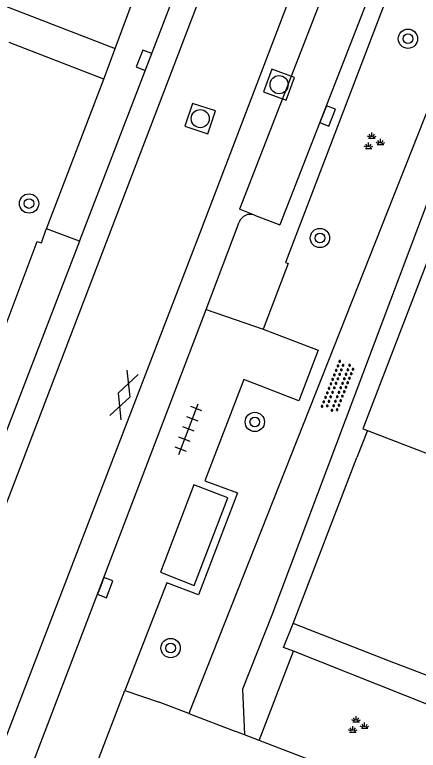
# Model space of a CAD drawing. Extents: x 132994 to 136000, y 393499 to 395512.
# Drawn here: x 134631.41 to 134648.13, y 394252.9 to 394283.35 of the extents above; entities that cross this region are included whole.
import ezdxf

# ---------------------------------------------------------------- set-up
doc = ezdxf.new("R2010")
doc.units = 0
for name, color, linetype in [('gg-afsc-erfafscheiding', 7, 'Continuous'), ('gg-afsc-muur', 7, 'Continuous'), ('gg-bbg-abri', 7, 'Continuous'), ('gg-bbg-gedigitaliseerde bebouwing', 7, 'Continuous'), ('gg-bbg-hoofdgebouw', 7, 'Continuous'), ('gg-knt-onverhard', 7, 'Continuous'), ('gg-knt-verharding', 7, 'Continuous'), ('gg-knt-verharding nz', 7, 'Continuous'), ('gt-grn-groengrens', 7, 'Continuous'), ('gt-grn-weggrens', 7, 'Continuous'), ('gt-symb-boom', 7, 'Continuous'), ('gt-symb-gesloten verharding', 7, 'Continuous'), ('gt-symb-groenvak', 7, 'Continuous'), ('gt-symb-kolk', 7, 'Continuous'), ('gt-symb-overige verharding', 7, 'Continuous'), ('gt-symb-rioolschacht', 7, 'Continuous'), ('gt-symb-tegel verharding', 7, 'Continuous')]:
    doc.layers.add(name, color=color, linetype=linetype)

# ---------------------------------------------------------------- blocks, each defined once
blk = doc.blocks.new('gt0-BOOM')
at = {"layer": 'gt-symb-boom'}
for radius in [0.4, 0.2]:
    blk.add_circle((0, 0), radius, dxfattribs=at)
blk = doc.blocks.new('gt0-OVH')
at = {"layer": 'gt-symb-overige verharding'}
for points in [[(-0.972, 0.298), (-0.967, 0.308), (-0.965, 0.319), (-0.966, 0.33), (-0.971, 0.34), (-0.978, 0.348), (-0.988, 0.353), (-0.999, 0.355), (-1.01, 0.354), (-1.02, 0.349), (-1.028, 0.342), (-1.033, 0.332), (-1.035, 0.321), (-1.034, 0.31), (-1.029, 0.3), (-1.022, 0.292), (-1.012, 0.287), (-1.001, 0.285), (-0.99, 0.286), (-0.98, 0.291)], [(-0.772, 0.298), (-0.767, 0.308), (-0.765, 0.319), (-0.766, 0.33), (-0.771, 0.34), (-0.778, 0.348), (-0.788, 0.353), (-0.799, 0.355), (-0.81, 0.354), (-0.82, 0.349), (-0.828, 0.342), (-0.833, 0.332), (-0.835, 0.321), (-0.834, 0.31), (-0.829, 0.3), (-0.822, 0.292), (-0.812, 0.287), (-0.801, 0.285), (-0.79, 0.286), (-0.78, 0.291)], [(-0.572, 0.298), (-0.567, 0.308), (-0.565, 0.319), (-0.566, 0.33), (-0.571, 0.34), (-0.578, 0.348), (-0.588, 0.353), (-0.599, 0.355), (-0.61, 0.354), (-0.62, 0.349), (-0.628, 0.342), (-0.633, 0.332), (-0.635, 0.321), (-0.634, 0.31), (-0.629, 0.3), (-0.622, 0.292), (-0.612, 0.287), (-0.601, 0.285), (-0.59, 0.286), (-0.58, 0.291)], [(-0.372, 0.298), (-0.367, 0.308), (-0.365, 0.319), (-0.366, 0.33), (-0.371, 0.34), (-0.378, 0.348), (-0.388, 0.353), (-0.399, 0.355), (-0.41, 0.354), (-0.42, 0.349), (-0.428, 0.342), (-0.433, 0.332), (-0.435, 0.321), (-0.434, 0.31), (-0.429, 0.3), (-0.422, 0.292), (-0.412, 0.287), (-0.401, 0.285), (-0.39, 0.286), (-0.38, 0.291)], [(-0.172, 0.298), (-0.167, 0.308), (-0.165, 0.319), (-0.166, 0.33), (-0.171, 0.34), (-0.178, 0.348), (-0.188, 0.353), (-0.199, 0.355), (-0.21, 0.354), (-0.22, 0.349), (-0.228, 0.342), (-0.233, 0.332), (-0.235, 0.321), (-0.234, 0.31), (-0.229, 0.3), (-0.222, 0.292), (-0.212, 0.287), (-0.201, 0.285), (-0.19, 0.286), (-0.18, 0.291)], [(0.028, 0.298), (0.033, 0.308), (0.035, 0.319), (0.034, 0.33), (0.029, 0.34), (0.022, 0.348), (0.012, 0.353), (0.001, 0.355), (-0.01, 0.354), (-0.02, 0.349), (-0.028, 0.342), (-0.033, 0.332), (-0.035, 0.321), (-0.034, 0.31), (-0.029, 0.3), (-0.022, 0.292), (-0.012, 0.287), (-0.001, 0.285), (0.01, 0.286), (0.02, 0.291)], [(0.228, 0.298), (0.233, 0.308), (0.235, 0.319), (0.234, 0.33), (0.229, 0.34), (0.222, 0.348), (0.212, 0.353), (0.201, 0.355), (0.19, 0.354), (0.18, 0.349), (0.172, 0.342), (0.167, 0.332), (0.165, 0.321), (0.166, 0.31), (0.171, 0.3), (0.178, 0.292), (0.188, 0.287), (0.199, 0.285), (0.21, 0.286), (0.22, 0.291)], [(0.428, 0.298), (0.433, 0.308), (0.435, 0.319), (0.434, 0.33), (0.429, 0.34), (0.422, 0.348), (0.412, 0.353), (0.401, 0.355), (0.39, 0.354), (0.38, 0.349), (0.372, 0.342), (0.367, 0.332), (0.365, 0.321), (0.366, 0.31), (0.371, 0.3), (0.378, 0.292), (0.388, 0.287), (0.399, 0.285), (0.41, 0.286), (0.42, 0.291)], [(0.628, 0.298), (0.633, 0.308), (0.635, 0.319), (0.634, 0.33), (0.629, 0.34), (0.622, 0.348), (0.612, 0.353), (0.601, 0.355), (0.59, 0.354), (0.58, 0.349), (0.572, 0.342), (0.567, 0.332), (0.565, 0.321), (0.566, 0.31), (0.571, 0.3), (0.578, 0.292), (0.588, 0.287), (0.599, 0.285), (0.61, 0.286), (0.62, 0.291)], [(0.828, 0.298), (0.833, 0.308), (0.835, 0.319), (0.834, 0.33), (0.829, 0.34), (0.822, 0.348), (0.812, 0.353), (0.801, 0.355), (0.79, 0.354), (0.78, 0.349), (0.772, 0.342), (0.767, 0.332), (0.765, 0.321), (0.766, 0.31), (0.771, 0.3), (0.778, 0.292), (0.788, 0.287), (0.799, 0.285), (0.81, 0.286), (0.82, 0.291)], [(1.028, 0.298), (1.033, 0.308), (1.035, 0.319), (1.034, 0.33), (1.029, 0.34), (1.022, 0.348), (1.012, 0.353), (1.001, 0.355), (0.99, 0.354), (0.98, 0.349), (0.972, 0.342), (0.967, 0.332), (0.965, 0.321), (0.966, 0.31), (0.971, 0.3), (0.978, 0.292), (0.988, 0.287), (0.999, 0.285), (1.01, 0.286), (1.02, 0.291)], [(-0.872, 0.106), (-0.867, 0.116), (-0.865, 0.126), (-0.866, 0.137), (-0.871, 0.147), (-0.878, 0.156), (-0.888, 0.161), (-0.899, 0.163), (-0.91, 0.162), (-0.92, 0.157), (-0.928, 0.15), (-0.933, 0.14), (-0.935, 0.129), (-0.934, 0.118), (-0.929, 0.108), (-0.922, 0.1), (-0.912, 0.095), (-0.901, 0.092), (-0.89, 0.094), (-0.88, 0.098)], [(-0.672, 0.106), (-0.667, 0.116), (-0.665, 0.126), (-0.666, 0.137), (-0.671, 0.147), (-0.678, 0.156), (-0.688, 0.161), (-0.699, 0.163), (-0.71, 0.162), (-0.72, 0.157), (-0.728, 0.15), (-0.733, 0.14), (-0.735, 0.129), (-0.734, 0.118), (-0.729, 0.108), (-0.722, 0.1), (-0.712, 0.095), (-0.701, 0.092), (-0.69, 0.094), (-0.68, 0.098)], [(-0.472, 0.106), (-0.467, 0.116), (-0.465, 0.126), (-0.466, 0.137), (-0.471, 0.147), (-0.478, 0.156), (-0.488, 0.161), (-0.499, 0.163), (-0.51, 0.162), (-0.52, 0.157), (-0.528, 0.15), (-0.533, 0.14), (-0.535, 0.129), (-0.534, 0.118), (-0.529, 0.108), (-0.522, 0.1), (-0.512, 0.095), (-0.501, 0.092), (-0.49, 0.094), (-0.48, 0.098)], [(-0.272, 0.106), (-0.267, 0.116), (-0.265, 0.126), (-0.266, 0.137), (-0.271, 0.147), (-0.278, 0.156), (-0.288, 0.161), (-0.299, 0.163), (-0.31, 0.162), (-0.32, 0.157), (-0.328, 0.15), (-0.333, 0.14), (-0.335, 0.129), (-0.334, 0.118), (-0.329, 0.108), (-0.322, 0.1), (-0.312, 0.095), (-0.301, 0.092), (-0.29, 0.094), (-0.28, 0.098)], [(-0.072, 0.106), (-0.067, 0.116), (-0.065, 0.126), (-0.066, 0.137), (-0.071, 0.147), (-0.078, 0.156), (-0.088, 0.161), (-0.099, 0.163), (-0.11, 0.162), (-0.12, 0.157), (-0.128, 0.15), (-0.133, 0.14), (-0.135, 0.129), (-0.134, 0.118), (-0.129, 0.108), (-0.122, 0.1), (-0.112, 0.095), (-0.101, 0.092), (-0.09, 0.094), (-0.08, 0.098)], [(0.128, 0.106), (0.133, 0.116), (0.135, 0.126), (0.134, 0.137), (0.129, 0.147), (0.122, 0.156), (0.112, 0.161), (0.101, 0.163), (0.09, 0.162), (0.08, 0.157), (0.072, 0.15), (0.067, 0.14), (0.065, 0.129), (0.066, 0.118), (0.071, 0.108), (0.078, 0.1), (0.088, 0.095), (0.099, 0.092), (0.11, 0.094), (0.12, 0.098)], [(0.328, 0.106), (0.333, 0.116), (0.335, 0.126), (0.334, 0.137), (0.329, 0.147), (0.322, 0.156), (0.312, 0.161), (0.301, 0.163), (0.29, 0.162), (0.28, 0.157), (0.272, 0.15), (0.267, 0.14), (0.265, 0.129), (0.266, 0.118), (0.271, 0.108), (0.278, 0.1), (0.288, 0.095), (0.299, 0.092), (0.31, 0.094), (0.32, 0.098)], [(0.528, 0.106), (0.533, 0.116), (0.535, 0.126), (0.534, 0.137), (0.529, 0.147), (0.522, 0.156), (0.512, 0.161), (0.501, 0.163), (0.49, 0.162), (0.48, 0.157), (0.472, 0.15), (0.467, 0.14), (0.465, 0.129), (0.466, 0.118), (0.471, 0.108), (0.478, 0.1), (0.488, 0.095), (0.499, 0.092), (0.51, 0.094), (0.52, 0.098)], [(0.728, 0.106), (0.733, 0.116), (0.735, 0.126), (0.734, 0.137), (0.729, 0.147), (0.722, 0.156), (0.712, 0.161), (0.701, 0.163), (0.69, 0.162), (0.68, 0.157), (0.672, 0.15), (0.667, 0.14), (0.665, 0.129), (0.666, 0.118), (0.671, 0.108), (0.678, 0.1), (0.688, 0.095), (0.699, 0.092), (0.71, 0.094), (0.72, 0.098)], [(0.928, 0.106), (0.933, 0.116), (0.935, 0.126), (0.934, 0.137), (0.929, 0.147), (0.922, 0.156), (0.912, 0.161), (0.901, 0.163), (0.89, 0.162), (0.88, 0.157), (0.872, 0.15), (0.867, 0.14), (0.865, 0.129), (0.866, 0.118), (0.871, 0.108), (0.878, 0.1), (0.888, 0.095), (0.899, 0.092), (0.91, 0.094), (0.92, 0.098)], [(-0.972, -0.142), (-0.967, -0.132), (-0.965, -0.121), (-0.966, -0.11), (-0.971, -0.1), (-0.978, -0.092), (-0.988, -0.087), (-0.999, -0.085), (-1.01, -0.086), (-1.02, -0.091), (-1.028, -0.098), (-1.033, -0.108), (-1.035, -0.119), (-1.034, -0.13), (-1.029, -0.14), (-1.022, -0.148), (-1.012, -0.153), (-1.001, -0.155), (-0.99, -0.154), (-0.98, -0.149)], [(-0.872, -0.334), (-0.867, -0.324), (-0.865, -0.314), (-0.866, -0.303), (-0.871, -0.293), (-0.878, -0.284), (-0.888, -0.279), (-0.899, -0.277), (-0.91, -0.278), (-0.92, -0.283), (-0.928, -0.29), (-0.933, -0.3), (-0.935, -0.311), (-0.934, -0.322), (-0.929, -0.332), (-0.922, -0.34), (-0.912, -0.345), (-0.901, -0.348), (-0.89, -0.346), (-0.88, -0.342)], [(-0.772, -0.142), (-0.767, -0.132), (-0.765, -0.121), (-0.766, -0.11), (-0.771, -0.1), (-0.778, -0.092), (-0.788, -0.087), (-0.799, -0.085), (-0.81, -0.086), (-0.82, -0.091), (-0.828, -0.098), (-0.833, -0.108), (-0.835, -0.119), (-0.834, -0.13), (-0.829, -0.14), (-0.822, -0.148), (-0.812, -0.153), (-0.801, -0.155), (-0.79, -0.154), (-0.78, -0.149)], [(-0.672, -0.334), (-0.667, -0.324), (-0.665, -0.314), (-0.666, -0.303), (-0.671, -0.293), (-0.678, -0.284), (-0.688, -0.279), (-0.699, -0.277), (-0.71, -0.278), (-0.72, -0.283), (-0.728, -0.29), (-0.733, -0.3), (-0.735, -0.311), (-0.734, -0.322), (-0.729, -0.332), (-0.722, -0.34), (-0.712, -0.345), (-0.701, -0.348), (-0.69, -0.346), (-0.68, -0.342)], [(-0.572, -0.142), (-0.567, -0.132), (-0.565, -0.121), (-0.566, -0.11), (-0.571, -0.1), (-0.578, -0.092), (-0.588, -0.087), (-0.599, -0.085), (-0.61, -0.086), (-0.62, -0.091), (-0.628, -0.098), (-0.633, -0.108), (-0.635, -0.119), (-0.634, -0.13), (-0.629, -0.14), (-0.622, -0.148), (-0.612, -0.153), (-0.601, -0.155), (-0.59, -0.154), (-0.58, -0.149)], [(-0.472, -0.334), (-0.467, -0.324), (-0.465, -0.314), (-0.466, -0.303), (-0.471, -0.293), (-0.478, -0.284), (-0.488, -0.279), (-0.499, -0.277), (-0.51, -0.278), (-0.52, -0.283), (-0.528, -0.29), (-0.533, -0.3), (-0.535, -0.311), (-0.534, -0.322), (-0.529, -0.332), (-0.522, -0.34), (-0.512, -0.345), (-0.501, -0.348), (-0.49, -0.346), (-0.48, -0.342)], [(-0.372, -0.142), (-0.367, -0.132), (-0.365, -0.121), (-0.366, -0.11), (-0.371, -0.1), (-0.378, -0.092), (-0.388, -0.087), (-0.399, -0.085), (-0.41, -0.086), (-0.42, -0.091), (-0.428, -0.098), (-0.433, -0.108), (-0.435, -0.119), (-0.434, -0.13), (-0.429, -0.14), (-0.422, -0.148), (-0.412, -0.153), (-0.401, -0.155), (-0.39, -0.154), (-0.38, -0.149)], [(-0.272, -0.334), (-0.267, -0.324), (-0.265, -0.314), (-0.266, -0.303), (-0.271, -0.293), (-0.278, -0.284), (-0.288, -0.279), (-0.299, -0.277), (-0.31, -0.278), (-0.32, -0.283), (-0.328, -0.29), (-0.333, -0.3), (-0.335, -0.311), (-0.334, -0.322), (-0.329, -0.332), (-0.322, -0.34), (-0.312, -0.345), (-0.301, -0.348), (-0.29, -0.346), (-0.28, -0.342)], [(-0.172, -0.142), (-0.167, -0.132), (-0.165, -0.121), (-0.166, -0.11), (-0.171, -0.1), (-0.178, -0.092), (-0.188, -0.087), (-0.199, -0.085), (-0.21, -0.086), (-0.22, -0.091), (-0.228, -0.098), (-0.233, -0.108), (-0.235, -0.119), (-0.234, -0.13), (-0.229, -0.14), (-0.222, -0.148), (-0.212, -0.153), (-0.201, -0.155), (-0.19, -0.154), (-0.18, -0.149)], [(-0.072, -0.334), (-0.067, -0.324), (-0.065, -0.314), (-0.066, -0.303), (-0.071, -0.293), (-0.078, -0.284), (-0.088, -0.279), (-0.099, -0.277), (-0.11, -0.278), (-0.12, -0.283), (-0.128, -0.29), (-0.133, -0.3), (-0.135, -0.311), (-0.134, -0.322), (-0.129, -0.332), (-0.122, -0.34), (-0.112, -0.345), (-0.101, -0.348), (-0.09, -0.346), (-0.08, -0.342)], [(0.028, -0.142), (0.033, -0.132), (0.035, -0.121), (0.034, -0.11), (0.029, -0.1), (0.022, -0.092), (0.012, -0.087), (0.001, -0.085), (-0.01, -0.086), (-0.02, -0.091), (-0.028, -0.098), (-0.033, -0.108), (-0.035, -0.119), (-0.034, -0.13), (-0.029, -0.14), (-0.022, -0.148), (-0.012, -0.153), (-0.001, -0.155), (0.01, -0.154), (0.02, -0.149)], [(0.128, -0.334), (0.133, -0.324), (0.135, -0.314), (0.134, -0.303), (0.129, -0.293), (0.122, -0.284), (0.112, -0.279), (0.101, -0.277), (0.09, -0.278), (0.08, -0.283), (0.072, -0.29), (0.067, -0.3), (0.065, -0.311), (0.066, -0.322), (0.071, -0.332), (0.078, -0.34), (0.088, -0.345), (0.099, -0.348), (0.11, -0.346), (0.12, -0.342)], [(0.228, -0.142), (0.233, -0.132), (0.235, -0.121), (0.234, -0.11), (0.229, -0.1), (0.222, -0.092), (0.212, -0.087), (0.201, -0.085), (0.19, -0.086), (0.18, -0.091), (0.172, -0.098), (0.167, -0.108), (0.165, -0.119), (0.166, -0.13), (0.171, -0.14), (0.178, -0.148), (0.188, -0.153), (0.199, -0.155), (0.21, -0.154), (0.22, -0.149)], [(0.328, -0.334), (0.333, -0.324), (0.335, -0.314), (0.334, -0.303), (0.329, -0.293), (0.322, -0.284), (0.312, -0.279), (0.301, -0.277), (0.29, -0.278), (0.28, -0.283), (0.272, -0.29), (0.267, -0.3), (0.265, -0.311), (0.266, -0.322), (0.271, -0.332), (0.278, -0.34), (0.288, -0.345), (0.299, -0.348), (0.31, -0.346), (0.32, -0.342)], [(0.428, -0.142), (0.433, -0.132), (0.435, -0.121), (0.434, -0.11), (0.429, -0.1), (0.422, -0.092), (0.412, -0.087), (0.401, -0.085), (0.39, -0.086), (0.38, -0.091), (0.372, -0.098), (0.367, -0.108), (0.365, -0.119), (0.366, -0.13), (0.371, -0.14), (0.378, -0.148), (0.388, -0.153), (0.399, -0.155), (0.41, -0.154), (0.42, -0.149)], [(0.528, -0.334), (0.533, -0.324), (0.535, -0.314), (0.534, -0.303), (0.529, -0.293), (0.522, -0.284), (0.512, -0.279), (0.501, -0.277), (0.49, -0.278), (0.48, -0.283), (0.472, -0.29), (0.467, -0.3), (0.465, -0.311), (0.466, -0.322), (0.471, -0.332), (0.478, -0.34), (0.488, -0.345), (0.499, -0.348), (0.51, -0.346), (0.52, -0.342)], [(0.628, -0.142), (0.633, -0.132), (0.635, -0.121), (0.634, -0.11), (0.629, -0.1), (0.622, -0.092), (0.612, -0.087), (0.601, -0.085), (0.59, -0.086), (0.58, -0.091), (0.572, -0.098), (0.567, -0.108), (0.565, -0.119), (0.566, -0.13), (0.571, -0.14), (0.578, -0.148), (0.588, -0.153), (0.599, -0.155), (0.61, -0.154), (0.62, -0.149)], [(0.728, -0.334), (0.733, -0.324), (0.735, -0.314), (0.734, -0.303), (0.729, -0.293), (0.722, -0.284), (0.712, -0.279), (0.701, -0.277), (0.69, -0.278), (0.68, -0.283), (0.672, -0.29), (0.667, -0.3), (0.665, -0.311), (0.666, -0.322), (0.671, -0.332), (0.678, -0.34), (0.688, -0.345), (0.699, -0.348), (0.71, -0.346), (0.72, -0.342)], [(0.828, -0.142), (0.833, -0.132), (0.835, -0.121), (0.834, -0.11), (0.829, -0.1), (0.822, -0.092), (0.812, -0.087), (0.801, -0.085), (0.79, -0.086), (0.78, -0.091), (0.772, -0.098), (0.767, -0.108), (0.765, -0.119), (0.766, -0.13), (0.771, -0.14), (0.778, -0.148), (0.788, -0.153), (0.799, -0.155), (0.81, -0.154), (0.82, -0.149)], [(0.928, -0.334), (0.933, -0.324), (0.935, -0.314), (0.934, -0.303), (0.929, -0.293), (0.922, -0.284), (0.912, -0.279), (0.901, -0.277), (0.89, -0.278), (0.88, -0.283), (0.872, -0.29), (0.867, -0.3), (0.865, -0.311), (0.866, -0.322), (0.871, -0.332), (0.878, -0.34), (0.888, -0.345), (0.899, -0.348), (0.91, -0.346), (0.92, -0.342)], [(1.028, -0.142), (1.033, -0.132), (1.035, -0.121), (1.034, -0.11), (1.029, -0.1), (1.022, -0.092), (1.012, -0.087), (1.001, -0.085), (0.99, -0.086), (0.98, -0.091), (0.972, -0.098), (0.967, -0.108), (0.965, -0.119), (0.966, -0.13), (0.971, -0.14), (0.978, -0.148), (0.988, -0.153), (0.999, -0.155), (1.01, -0.154), (1.02, -0.149)]]:
    blk.add_lwpolyline(points, close=True, dxfattribs=at)
blk = doc.blocks.new('gt0-GRVAK')
at = {"layer": 'gt-symb-groenvak'}
for p, q in [((-0.091, 0.211), (-0.156, 0.322)), ((-0.047, 0.214), (-0.047, 0.393)), ((-0.004, 0.211), (0.061, 0.322)), ((-0.11, 0.189), (-0.228, 0.24)), ((-0.182, 0.153), (0.088, 0.153)), ((0.015, 0.189), (0.133, 0.24)), ((0.262, -0.052), (0.197, 0.059)), ((0.305, -0.049), (0.305, 0.13)), ((0.349, -0.052), (0.414, 0.059)), ((-0.245, -0.228), (-0.363, -0.177)), ((-0.318, -0.264), (-0.047, -0.264)), ((-0.226, -0.206), (-0.291, -0.095)), ((-0.183, -0.203), (-0.183, -0.024)), ((-0.139, -0.206), (-0.074, -0.095)), ((-0.12, -0.228), (-0.002, -0.177)), ((0.243, -0.074), (0.125, -0.023)), ((0.17, -0.11), (0.441, -0.11)), ((0.368, -0.074), (0.486, -0.023))]:
    blk.add_line(p, q, dxfattribs=at)
blk = doc.blocks.new('gt0-RS')
at = {"layer": 'gt-symb-rioolschacht'}
blk.add_lwpolyline([(-0.5, -0.5), (0.5, -0.5), (0.5, 0.5), (-0.5, 0.5)], close=True, dxfattribs=at)
blk.add_circle((0, 0), 0.375, dxfattribs=at)
blk = doc.blocks.new('gt0-KOLK')
at = {"layer": 'gt-symb-kolk'}
blk.add_lwpolyline([(0, 0), (0.375, 0), (0.375, 0.4), (-0.375, 0.4), (-0.375, 0), (0, 0)], dxfattribs=at)
blk = doc.blocks.new('gt0-GESVH1')
at = {"layer": 'gt-symb-gesloten verharding'}
for p, q in [((-0.992, -0.261), (0.008, 0.239)), ((0.008, -0.261), (-0.992, 0.239)), ((0.008, 0.239), (1.008, -0.261)), ((1.008, 0.239), (0.008, -0.261))]:
    blk.add_line(p, q, dxfattribs=at)
blk = doc.blocks.new('gt0-TEG1')
at = {"layer": 'gt-symb-tegel verharding'}
for p, q in [((-1.125, 0), (1.125, 0)), ((-0.9, -0.25), (-0.9, 0.25)), ((-0.45, -0.25), (-0.45, 0.25)), ((0, -0.25), (0, 0.25)), ((0.45, -0.25), (0.45, 0.25)), ((0.9, -0.25), (0.9, 0.25))]:
    blk.add_line(p, q, dxfattribs=at)

msp = doc.modelspace()

# ---------------------------------------------------------------- linework, layer by layer
at = {"layer": 'gg-afsc-erfafscheiding'}
msp.add_line((134642.943, 394258.149), (134645.586, 394265.018), dxfattribs=at)
msp.add_lwpolyline([(134651.351, 394254.904), (134646.939, 394256.59), (134642.943, 394258.149)], dxfattribs=at)
at = {"layer": 'gg-afsc-muur'}
msp.add_line((134646.017, 394266.138), (134645.586, 394265.018), dxfattribs=at)
at = {"layer": 'gg-bbg-abri'}
msp.add_lwpolyline([(134637.451, 394260.27), (134638.842, 394259.723), (134640.236, 394263.356), (134638.834, 394263.891), (134637.451, 394260.27)], dxfattribs=at)
at = {"layer": 'gg-bbg-gedigitaliseerde bebouwing'}
msp.add_line((134646.017, 394266.138), (134650.258, 394264.5), dxfattribs=at)
at = {"layer": 'gg-bbg-hoofdgebouw'}
msp.add_lwpolyline([(134649.905, 394275.844), (134649.58, 394275.97), (134645.83, 394266.21), (134646.017, 394266.138)], dxfattribs=at)
at = {"layer": 'gg-knt-onverhard'}
msp.add_line((134649.037, 394280.759), (134638.622, 394254.421), dxfattribs=at)
msp.add_lwpolyline([(134651.754, 394283.029), (134649.614, 394278.539), (134642.068, 394258.492), (134640.84, 394255.428), (134640.93, 394253.538)], dxfattribs=at)
at = {"layer": 'gg-knt-verharding'}
for p, q in [((134645.414, 394303.394), (134634.1, 394273.988)), ((134635.57, 394281.96), (134637.612, 394287.427)), ((134647.647, 394286.234), (134642.625, 394273.099)), ((134630.488, 394283.91), (134635.57, 394281.96)), ((134635.11, 394280.68), (134631.186, 394282.204)), ((134632.725, 394274.484), (134635.11, 394280.68)), ((134639.335, 394271.156), (134640.712, 394274.772)), ((134641.341, 394275.058), (134642.392, 394274.652)), ((134632.72, 394274.47), (134632.725, 394274.484)), ((134634.094, 394273.973), (134629.693, 394262.573)), ((134634.1, 394273.988), (134634.094, 394273.973)), ((134631.023, 394249.365), (134639.335, 394271.156)), ((134635.973, 394255.377), (134637.392, 394254.892)), ((134638.622, 394254.421), (134637.392, 394254.892)), ((134638.622, 394254.421), (134640.565, 394253.678)), ((134640.93, 394253.538), (134640.565, 394253.678)), ((134641.53, 394253.308), (134640.93, 394253.538))]:
    msp.add_line(p, q, dxfattribs=at)
for points in [[(134647.003, 394286.481), (134646.831, 394286.033), (134642.392, 394274.652)], [(134623.789, 394251.676), (134629.302, 394266.041), (134627.901, 394266.578), (134629.568, 394270.98), (134631.019, 394270.434), (134632.349, 394273.971), (134632.529, 394273.906), (134632.72, 394274.47)], [(134642.625, 394273.099), (134642.736, 394273.049), (134641.696, 394270.333)], [(134641.696, 394270.333), (134643.98, 394269.464), (134643.176, 394267.364), (134640.9, 394268.255)], [(134640.9, 394268.255), (134639.292, 394264.057), (134640.637, 394263.556), (134639.026, 394259.333), (134637.715, 394259.826), (134635.973, 394255.377)], [(134693.188, 394237.39), (134681.17, 394241.94), (134680.5, 394240.2), (134663.9, 394246.62), (134663.22, 394244.98), (134641.53, 394253.308)]]:
    msp.add_lwpolyline(points, dxfattribs=at)
msp.add_arc((134641.169, 394274.602), 0.488, 69.3483, 159.5533, dxfattribs=at)
at = {"layer": 'gg-knt-verharding nz'}
for p, q in [((134650.688, 394300.881), (134640.719, 394275.3)), ((134641.341, 394275.058), (134640.719, 394275.3)), ((134634.094, 394273.973), (134632.725, 394274.484)), ((134639.335, 394271.156), (134641.696, 394270.333)), ((134634.804, 394252.309), (134635.973, 394255.377))]:
    msp.add_line(p, q, dxfattribs=at)
for points in [[(134653.44, 394321.478), (134639.689, 394285.674), (134629.223, 394258.341), (134619.402, 394233.172), (134616.764, 394226.471)], [(134620.836, 394224.914), (134621.895, 394228.531), (134624.602, 394236.624), (134629.57, 394249.621), (134639.144, 394274.476), (134648.239, 394298.258), (134656.712, 394320.215)]]:
    msp.add_lwpolyline(points, dxfattribs=at)
at = {"layer": 'gt-grn-groengrens'}
msp.add_line((134641.53, 394253.308), (134642.952, 394257.001), dxfattribs=at)
for points in [[(134642.952, 394257.001), (134642.546, 394257.162), (134642.943, 394258.149)], [(134659.741, 394251.196), (134659.268, 394250.087), (134652.126, 394252.778), (134649.839, 394254.275), (134642.952, 394257.001)]]:
    msp.add_lwpolyline(points, dxfattribs=at)
at = {"layer": 'gt-grn-weggrens'}
msp.add_line((134635.11, 394280.68), (134635.57, 394281.96), dxfattribs=at)

# ---------------------------------------------------------------- block references
at = {"layer": 'gt-symb-boom'}
for p in [(134647.699, 394282.36), (134632.005, 394275.538), (134644.053, 394274.11), (134641.357, 394266.494), (134637.87, 394257.133)]:
    msp.add_blockref('gt0-BOOM', p, dxfattribs=at)
at = {"layer": 'gt-symb-gesloten verharding', "rotation": 69.44395478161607}
msp.add_blockref('gt0-GESVH1', (134635.928, 394267.604), dxfattribs=at)
at = {"layer": 'gt-symb-groenvak'}
for p in [(134646.252, 394278.086), (134645.599, 394253.92)]:
    msp.add_blockref('gt0-GRVAK', p, dxfattribs=at)
at = {"layer": 'gt-symb-kolk'}
for p, rotation in [((134636.953, 394281.397), 68.95425918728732), ((134644.187, 394279.239), -111.28016631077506), ((134634.974, 394259.708), -110.91820498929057)]:
    msp.add_blockref('gt0-KOLK', p, dxfattribs=dict(at, rotation=rotation))
at = {"layer": 'gt-symb-overige verharding', "rotation": 68.53893641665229}
msp.add_blockref('gt0-OVH', (134644.804, 394267.953), dxfattribs=at)
at = {"layer": 'gt-symb-rioolschacht'}
for p, rotation in [((134642.362, 394280.459), -20.247501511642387), ((134639.095, 394279.053), 161.63753156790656)]:
    msp.add_blockref('gt0-RS', p, dxfattribs=dict(at, rotation=rotation))
at = {"layer": 'gt-symb-tegel verharding', "rotation": 68.9542591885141}
msp.add_blockref('gt0-TEG1', (134638.611, 394266.2), dxfattribs=at)

doc.saveas('drawing.dxf')
